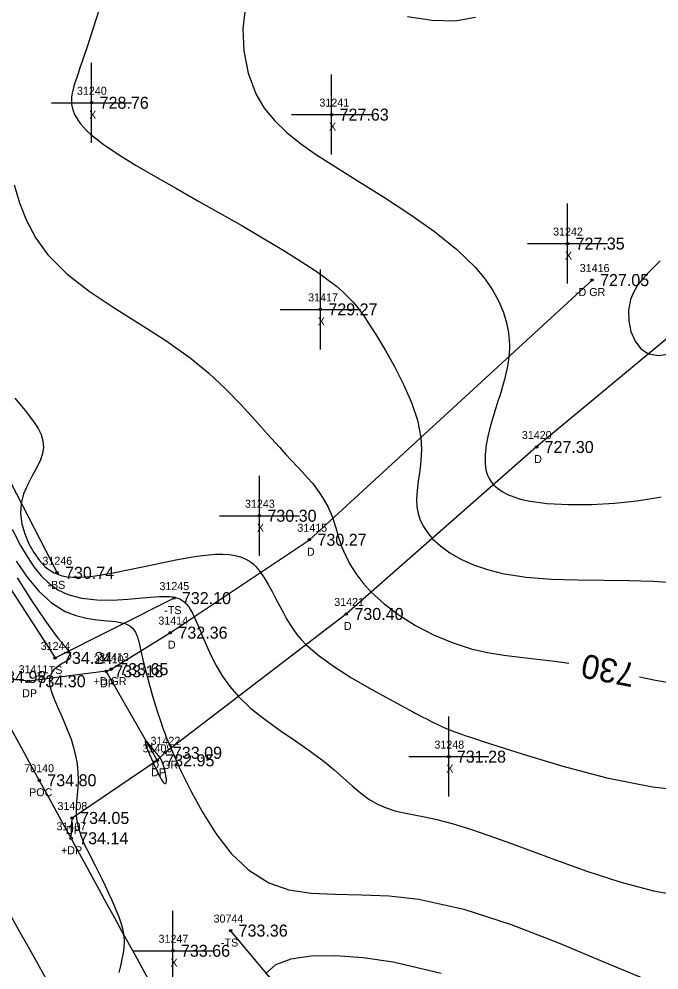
# Model space of a CAD drawing. Extents: x 1376587 to 1378239, y 1000335 to 1003031.
# Drawn here: x 1376949.9 to 1377029.8, y 1002346.6 to 1002465.4 of the extents above; entities that cross this region are included whole.
import ezdxf

# ---------------------------------------------------------------- set-up
doc = ezdxf.new("R2010")
doc.units = 0
for name, color, linetype in [('RD_DTM_BkLn1', 7, 'Continuous'), ('RD_DTM_BkLn2', 7, 'Continuous'), ('RD_DTM_BkLn_txCode', 7, 'Continuous'), ('RD_DTM_Major1', 7, 'Continuous'), ('RD_DTM_Major1_Lbl', 7, 'Continuous'), ('RD_DTM_Minor1', 7, 'Continuous'), ('RD_EX_Driveway', 7, 'Continuous'), ('RD_EX_Driveway_txCode', 7, 'Continuous'), ('RD_EX_Misc', 7, 'Continuous'), ('RD_EX_Misc_txCode', 7, 'Continuous'), ('RD_EX_Road', 7, 'Continuous'), ('RD_EX_Road_txCode', 7, 'Continuous'), ('RD_EX_TX_Driveway_ELEV', 7, 'Continuous'), ('RD_EX_TX_Misc_ELEV', 7, 'Continuous'), ('RD_EX_TX_Road_ELEV', 7, 'Continuous'), ('RD_SMD_Locator', 7, 'Continuous')]:
    doc.layers.add(name, color=color, linetype=linetype)

msp = doc.modelspace()

# ---------------------------------------------------------------- linework, layer by layer
at = {"layer": 'RD_DTM_BkLn1'}
msp.add_spline([(1377003.45, 1002259.31), (1376973.19, 1002311.2), (1376942.72, 1002364.73), (1376914.25, 1002420.14), (1376886.11, 1002475.59), (1376860.06, 1002531.09), (1376835.65, 1002585.09), (1376813.12, 1002641.26), (1376777.12, 1002732.3)], degree=3, dxfattribs=at)
at = {"layer": 'RD_DTM_BkLn2'}
for points in [[(1376974.72, 1002510.11), (1376923.87, 1002493.78), (1376903.68, 1002483.39), (1376900.93, 1002479.14), (1376903.73, 1002472.72), (1376921.86, 1002435.94), (1376954.44, 1002385.62), (1376969.27, 1002393.09)], [(1376980.56, 1002508.05), (1376930.97, 1002486.9), (1376911.26, 1002478.47), (1376931.54, 1002441.23), (1376954.68, 1002396.25)], [(1377334.81, 1002026.06), (1377284.23, 1002013.34), (1377249.26, 1001988.73), (1377213.66, 1001973.59), (1377188.96, 1002014.33), (1377158.44, 1002070.96), (1377139.05, 1002104.94), (1377113.89, 1002149.48), (1377071.66, 1002218.4), (1377041.9, 1002260.08), (1377023.69, 1002288.09), (1377010.93, 1002302.5), (1376992.73, 1002332.02), (1376976.35, 1002351.56)]]:
    msp.add_lwpolyline(points, dxfattribs=at)
at = {"layer": 'RD_DTM_Major1'}
for points in [[(1376949.33, 1002444.71), (1376949.98, 1002442.49), (1376950.86, 1002440.26), (1376952.02, 1002438.07), (1376953.53, 1002435.99), (1376955.9, 1002433.62), (1376958.71, 1002431.42), (1376961.81, 1002429.34), (1376965.05, 1002427.31), (1376968.26, 1002425.26), (1376971.3, 1002423.11), (1376973.62, 1002421.21), (1376975.73, 1002419.25), (1376977.64, 1002417.29), (1376979.38, 1002415.38), (1376980.98, 1002413.57), (1376982.44, 1002411.93), (1376983.22, 1002411.08), (1376983.97, 1002410.29), (1376984.68, 1002409.54), (1376985.35, 1002408.83), (1376985.97, 1002408.13), (1376986.56, 1002407.44), (1376987.12, 1002406.72), (1376987.63, 1002405.99), (1376988.08, 1002405.26), (1376988.49, 1002404.53), (1376988.83, 1002403.8), (1376989.12, 1002403.06), (1376989.25, 1002402.66), (1376989.37, 1002402.26), (1376989.49, 1002401.86), (1376989.6, 1002401.44), (1376989.72, 1002401.02), (1376989.85, 1002400.59), (1376990.21, 1002399.55), (1376990.68, 1002398.45), (1376991.26, 1002397.32), (1376991.99, 1002396.16), (1376992.86, 1002394.99), (1376993.9, 1002393.83), (1376995.52, 1002392.36), (1376997.39, 1002390.96), (1376999.46, 1002389.66), (1377001.69, 1002388.51), (1377004.02, 1002387.53), (1377006.39, 1002386.76), (1377008.41, 1002386.3), (1377010.45, 1002385.96), (1377012.52, 1002385.7), (1377014.64, 1002385.46), (1377016.83, 1002385.21), (1377018.59, 1002384.97)], [(1377027.42, 1002383.24), (1377029.42, 1002382.83), (1377032.83, 1002382.26), (1377036.07, 1002381.97), (1377039.03, 1002382.07), (1377040.86, 1002382.42), (1377042.52, 1002382.98), (1377044.05, 1002383.74), (1377045.44, 1002384.65), (1377046.71, 1002385.7), (1377047.87, 1002386.86), (1377048.88, 1002388.04), (1377049.83, 1002389.28), (1377050.72, 1002390.57), (1377051.56, 1002391.89), (1377052.38, 1002393.24), (1377053.18, 1002394.6)]]:
    msp.add_lwpolyline(points, dxfattribs=at)
at = {"layer": 'RD_DTM_Minor1'}
for points in [[(1376960.83, 1002469.35), (1376959.54, 1002465.31), (1376958.44, 1002461.96), (1376958.11, 1002460.99), (1376957.81, 1002460.11), (1376957.54, 1002459.32), (1376957.31, 1002458.62), (1376957.1, 1002458), (1376956.92, 1002457.44), (1376956.83, 1002457.15), (1376956.75, 1002456.88), (1376956.68, 1002456.62), (1376956.62, 1002456.38), (1376956.57, 1002456.15), (1376956.53, 1002455.93), (1376956.49, 1002455.69), (1376956.47, 1002455.47), (1376956.47, 1002455.25), (1376956.47, 1002455.03), (1376956.49, 1002454.81), (1376956.52, 1002454.59), (1376956.56, 1002454.42), (1376956.6, 1002454.25), (1376956.65, 1002454.07), (1376956.72, 1002453.89), (1376956.79, 1002453.71), (1376956.88, 1002453.52), (1376957.07, 1002453.15), (1376957.32, 1002452.76), (1376957.62, 1002452.35), (1376957.98, 1002451.92), (1376958.41, 1002451.47), (1376958.92, 1002451), (1376960.44, 1002449.8), (1376962.35, 1002448.51), (1376964.56, 1002447.15), (1376967, 1002445.72), (1376969.6, 1002444.24), (1376972.27, 1002442.74), (1376975.03, 1002441.18), (1376977.74, 1002439.62), (1376980.34, 1002438.1), (1376982.79, 1002436.62), (1376985.03, 1002435.22), (1376987.02, 1002433.92), (1376987.95, 1002433.28), (1376988.8, 1002432.65), (1376989.58, 1002432.04), (1376990.3, 1002431.42), (1376990.97, 1002430.78), (1376991.6, 1002430.12), (1376992.1, 1002429.52), (1376992.59, 1002428.88), (1376993.07, 1002428.21), (1376993.55, 1002427.49), (1376994.04, 1002426.72), (1376994.56, 1002425.9), (1376995.68, 1002424.02), (1376996.84, 1002421.96), (1376997.95, 1002419.77), (1376998.92, 1002417.54), (1376999.67, 1002415.31), (1377000.1, 1002413.16), (1377000.19, 1002411.69), (1377000.12, 1002410.3), (1376999.97, 1002408.98), (1376999.79, 1002407.72), (1376999.63, 1002406.54), (1376999.56, 1002405.42), (1376999.61, 1002404.51), (1376999.77, 1002403.65), (1377000.04, 1002402.83), (1377000.42, 1002402.04), (1377000.92, 1002401.28), (1377001.54, 1002400.54), (1377002.54, 1002399.62), (1377003.73, 1002398.76), (1377005.12, 1002397.96), (1377006.68, 1002397.25), (1377008.41, 1002396.65), (1377010.31, 1002396.17), (1377013.27, 1002395.71), (1377016.43, 1002395.46), (1377019.7, 1002395.36), (1377022.98, 1002395.33), (1377026.15, 1002395.3), (1377029.13, 1002395.21), (1377030.99, 1002395.09)], [(1376978.19, 1002466.71), (1376977.88, 1002464.21), (1376977.99, 1002461.46), (1376978.54, 1002458.68), (1376979.51, 1002456.07), (1376980.56, 1002454.29), (1376981.86, 1002452.7), (1376983.37, 1002451.24), (1376985.08, 1002449.88), (1376986.97, 1002448.56), (1376989.01, 1002447.25), (1376992.17, 1002445.26), (1376995.46, 1002443.2), (1376998.73, 1002441.06), (1377001.83, 1002438.87), (1377004.61, 1002436.64), (1377006.94, 1002434.4), (1377008.14, 1002432.95), (1377009.1, 1002431.53), (1377009.86, 1002430.13), (1377010.42, 1002428.78), (1377010.81, 1002427.5), (1377011.05, 1002426.29), (1377011.11, 1002425.75), (1377011.15, 1002425.23), (1377011.16, 1002424.73), (1377011.16, 1002424.23), (1377011.13, 1002423.74), (1377011.08, 1002423.26), (1377010.99, 1002422.56), (1377010.87, 1002421.85), (1377010.72, 1002421.14), (1377010.54, 1002420.41), (1377010.34, 1002419.68), (1377010.12, 1002418.92), (1377009.96, 1002418.38), (1377009.78, 1002417.83), (1377009.6, 1002417.26), (1377009.22, 1002416.04), (1377008.85, 1002414.78), (1377008.53, 1002413.5), (1377008.28, 1002412.25), (1377008.13, 1002411.05), (1377008.12, 1002409.94), (1377008.18, 1002409.42), (1377008.28, 1002408.93), (1377008.43, 1002408.47), (1377008.63, 1002408.03), (1377008.88, 1002407.63), (1377009.19, 1002407.25), (1377009.67, 1002406.81), (1377010.25, 1002406.41), (1377010.93, 1002406.05), (1377011.7, 1002405.74), (1377012.56, 1002405.47), (1377013.52, 1002405.25), (1377015.89, 1002404.92), (1377018.56, 1002404.77), (1377021.41, 1002404.79), (1377024.3, 1002404.96), (1377027.09, 1002405.26), (1377029.64, 1002405.67), (1377030.11, 1002405.76)], [(1377006.91, 1002465.61), (1377004.39, 1002465.18), (1377001.52, 1002465.24), (1376998.43, 1002465.69)], [(1377030, 1002435.23), (1377029.28, 1002434.51), (1377028.55, 1002433.78), (1377027.85, 1002433.03), (1377027.21, 1002432.22), (1377026.68, 1002431.35), (1377026.29, 1002430.39), (1377026.05, 1002429.08), (1377026.07, 1002427.71), (1377026.34, 1002426.38), (1377026.86, 1002425.18), (1377027.59, 1002424.23), (1377028.55, 1002423.61), (1377029.79, 1002423.4), (1377031.2, 1002423.61)], [(1376949.43, 1002418.06), (1376950.07, 1002417.26), (1376950.69, 1002416.53), (1376951.26, 1002415.82), (1376951.84, 1002415.04), (1376952.32, 1002414.27), (1376952.69, 1002413.51), (1376952.92, 1002412.74), (1376953, 1002411.96), (1376952.89, 1002411.15), (1376952.57, 1002410.24), (1376952.09, 1002409.27), (1376951.53, 1002408.27), (1376950.98, 1002407.21), (1376950.51, 1002406.1), (1376950.21, 1002404.93), (1376950.14, 1002403.67), (1376950.3, 1002402.38), (1376950.65, 1002401.11), (1376951.15, 1002399.89), (1376951.78, 1002398.77), (1376952.48, 1002397.8), (1376952.82, 1002397.41), (1376953.18, 1002397.06), (1376953.54, 1002396.76), (1376953.93, 1002396.49), (1376954.33, 1002396.26), (1376954.76, 1002396.07), (1376955.33, 1002395.89), (1376955.94, 1002395.77), (1376956.6, 1002395.71), (1376957.31, 1002395.69), (1376958.07, 1002395.73), (1376958.9, 1002395.81), (1376961.29, 1002396.18), (1376963.96, 1002396.71), (1376966.75, 1002397.31), (1376969.53, 1002397.89), (1376972.13, 1002398.35), (1376974.43, 1002398.59), (1376975.36, 1002398.6), (1376976.19, 1002398.55), (1376976.94, 1002398.43), (1376977.6, 1002398.25), (1376978.19, 1002398.01), (1376978.7, 1002397.72), (1376978.97, 1002397.53), (1376979.22, 1002397.32), (1376979.45, 1002397.09), (1376979.68, 1002396.85), (1376979.89, 1002396.59), (1376980.1, 1002396.3), (1376980.58, 1002395.58), (1376981.06, 1002394.78), (1376981.53, 1002393.92), (1376982.01, 1002393.01), (1376982.49, 1002392.08), (1376982.99, 1002391.15), (1376983.35, 1002390.49), (1376983.73, 1002389.85), (1376984.15, 1002389.2), (1376984.62, 1002388.56), (1376985.16, 1002387.91), (1376985.78, 1002387.27), (1376987.4, 1002385.87), (1376989.33, 1002384.49), (1376991.44, 1002383.14), (1376993.62, 1002381.87), (1376995.73, 1002380.7), (1376997.64, 1002379.67), (1376998.11, 1002379.42), (1376998.57, 1002379.18), (1376999, 1002378.95), (1376999.41, 1002378.73), (1376999.81, 1002378.52), (1377000.19, 1002378.32), (1377000.89, 1002377.95), (1377001.57, 1002377.61), (1377002.24, 1002377.29), (1377002.91, 1002376.98), (1377003.62, 1002376.68), (1377004.37, 1002376.39), (1377004.97, 1002376.17), (1377005.61, 1002375.94), (1377006.31, 1002375.71), (1377007.07, 1002375.46), (1377007.9, 1002375.19), (1377008.8, 1002374.9), (1377012.89, 1002373.58), (1377017.85, 1002372.09), (1377023.34, 1002370.66), (1377029.03, 1002369.52), (1377034.6, 1002368.9)], [(1376949.09, 1002401.69), (1376950.14, 1002399.67), (1376950.95, 1002398.28), (1376951.79, 1002397.01), (1376952.7, 1002395.89), (1376953.7, 1002394.92), (1376954.8, 1002394.13), (1376956.03, 1002393.53), (1376957.77, 1002393.07), (1376959.66, 1002392.86), (1376961.61, 1002392.84), (1376963.53, 1002392.95), (1376965.34, 1002393.11), (1376966.95, 1002393.25), (1376967.45, 1002393.28), (1376967.92, 1002393.3), (1376968.36, 1002393.3), (1376968.76, 1002393.28), (1376969.12, 1002393.25), (1376969.46, 1002393.18), (1376969.61, 1002393.14), (1376969.75, 1002393.1), (1376969.88, 1002393.05), (1376970.01, 1002392.99), (1376970.14, 1002392.92), (1376970.26, 1002392.85), (1376970.57, 1002392.61), (1376970.86, 1002392.32), (1376971.12, 1002391.99), (1376971.35, 1002391.61), (1376971.58, 1002391.2), (1376971.8, 1002390.75), (1376971.96, 1002390.39), (1376972.13, 1002390.01), (1376972.3, 1002389.62), (1376972.66, 1002388.77), (1376972.85, 1002388.31), (1376973.33, 1002387.18), (1376973.89, 1002385.97), (1376974.55, 1002384.69), (1376975.32, 1002383.38), (1376976.25, 1002382.07), (1376977.33, 1002380.8), (1376978.9, 1002379.32), (1376980.65, 1002377.91), (1376982.53, 1002376.57), (1376984.44, 1002375.26), (1376986.3, 1002373.97), (1376988.04, 1002372.68), (1376989.29, 1002371.64), (1376990.45, 1002370.62), (1376991.53, 1002369.65), (1376992.58, 1002368.76), (1376993.63, 1002367.98), (1376994.71, 1002367.34), (1376995.76, 1002366.88), (1376996.86, 1002366.54), (1376998.03, 1002366.26), (1376999.26, 1002366.02), (1377000.56, 1002365.77), (1377001.93, 1002365.47), (1377004.03, 1002364.92), (1377006.29, 1002364.22), (1377008.7, 1002363.39), (1377011.28, 1002362.46), (1377016.91, 1002360.38), (1377020.84, 1002358.97), (1377024.96, 1002357.64), (1377029.17, 1002356.52), (1377033.4, 1002355.76)], [(1376949.6, 1002397.72), (1376950.96, 1002395.72), (1376952.42, 1002393.96), (1376954, 1002392.5), (1376955.69, 1002391.42), (1376957.02, 1002390.91), (1376958.38, 1002390.58), (1376959.7, 1002390.39), (1376960.93, 1002390.27), (1376962.04, 1002390.15), (1376962.96, 1002389.98), (1376962.99, 1002389.97), (1376963.03, 1002389.96), (1376963.05, 1002389.95), (1376963.45, 1002389.81), (1376963.78, 1002389.62), (1376964.05, 1002389.4), (1376964.28, 1002389.14), (1376964.47, 1002388.85), (1376964.62, 1002388.51), (1376964.72, 1002388.24), (1376964.81, 1002387.94), (1376964.89, 1002387.62), (1376964.98, 1002387.28), (1376965.06, 1002386.9), (1376965.15, 1002386.5), (1376965.45, 1002385.23), (1376965.81, 1002383.79), (1376966.23, 1002382.22), (1376966.7, 1002380.59), (1376967.19, 1002378.95), (1376967.71, 1002377.38), (1376967.9, 1002376.85), (1376968.09, 1002376.34), (1376968.28, 1002375.83), (1376968.48, 1002375.33), (1376968.68, 1002374.83), (1376968.89, 1002374.33), (1376969.08, 1002373.87), (1376969.29, 1002373.41), (1376969.5, 1002372.94), (1376969.72, 1002372.46), (1376969.95, 1002371.96), (1376970.2, 1002371.45), (1376971.39, 1002369), (1376972.83, 1002366.36), (1376974.51, 1002363.7), (1376976.44, 1002361.21), (1376978.64, 1002359.09), (1376981.11, 1002357.51), (1376983.64, 1002356.65), (1376986.42, 1002356.23), (1376989.43, 1002356.09), (1376992.68, 1002356.04), (1376996.15, 1002355.9), (1376999.84, 1002355.49), (1377005.48, 1002354.23), (1377011.37, 1002352.31), (1377017.29, 1002350.02), (1377023.05, 1002347.61), (1377028.44, 1002345.35)], [(1376949.7, 1002395.62), (1376951.49, 1002392.8), (1376953.14, 1002390.35), (1376954.55, 1002388.42), (1376954.88, 1002388.01), (1376955.18, 1002387.64), (1376955.46, 1002387.31), (1376955.7, 1002387.03), (1376955.9, 1002386.77), (1376956.07, 1002386.54), (1376956.08, 1002386.53), (1376956.09, 1002386.52), (1376956.1, 1002386.5), (1376956.11, 1002386.49), (1376956.12, 1002386.48), (1376956.13, 1002386.47), (1376956.25, 1002386.26), (1376956.32, 1002386.07), (1376956.35, 1002385.91), (1376956.35, 1002385.75), (1376956.29, 1002385.61), (1376956.2, 1002385.48), (1376956.09, 1002385.38), (1376955.95, 1002385.27), (1376955.79, 1002385.17), (1376955.61, 1002385.06), (1376955.41, 1002384.95), (1376955.2, 1002384.83), (1376954.89, 1002384.63), (1376954.57, 1002384.4), (1376954.28, 1002384.13), (1376954.03, 1002383.82), (1376953.85, 1002383.46), (1376953.74, 1002383.04), (1376953.76, 1002382.33), (1376953.95, 1002381.51), (1376954.28, 1002380.59), (1376954.69, 1002379.61), (1376955.16, 1002378.58), (1376955.63, 1002377.52), (1376956.05, 1002376.49), (1376956.43, 1002375.46), (1376956.75, 1002374.42), (1376957.01, 1002373.39), (1376957.2, 1002372.37), (1376957.3, 1002371.35), (1376957.32, 1002370.39), (1376957.27, 1002369.44), (1376957.2, 1002368.52), (1376957.12, 1002367.63), (1376957.07, 1002366.78), (1376957.08, 1002365.97), (1376957.11, 1002365.53), (1376957.18, 1002365.1), (1376957.27, 1002364.68), (1376957.38, 1002364.26), (1376957.51, 1002363.85), (1376957.66, 1002363.44), (1376957.96, 1002362.7), (1376958.3, 1002361.94), (1376958.68, 1002361.17), (1376959.07, 1002360.39), (1376959.48, 1002359.59), (1376959.9, 1002358.78), (1376960.32, 1002357.93), (1376960.74, 1002357.08), (1376961.13, 1002356.22), (1376961.51, 1002355.38), (1376961.87, 1002354.55), (1376962.2, 1002353.76), (1376962.39, 1002353.26), (1376962.57, 1002352.77), (1376962.73, 1002352.29), (1376962.86, 1002351.81), (1376962.96, 1002351.34), (1376963.03, 1002350.87), (1376963.04, 1002350.64), (1376963.05, 1002350.41), (1376963.06, 1002350.18), (1376963.05, 1002349.94), (1376963.04, 1002349.7), (1376963.02, 1002349.46), (1376962.92, 1002348.73), (1376962.78, 1002347.97), (1376962.6, 1002347.17), (1376962.4, 1002346.33)], [(1376967.55, 1002373.18), (1376965.79, 1002375.3), (1376965.7, 1002375.22), (1376965.71, 1002375.02), (1376965.78, 1002374.73), (1376965.91, 1002374.35), (1376966.09, 1002373.92), (1376966.29, 1002373.45), (1376966.36, 1002373.29), (1376966.43, 1002373.13), (1376966.57, 1002372.82), (1376966.64, 1002372.66), (1376966.71, 1002372.5), (1376966.75, 1002372.41), (1376966.79, 1002372.32), (1376966.83, 1002372.23), (1376966.87, 1002372.14), (1376966.91, 1002372.05), (1376966.95, 1002371.97), (1376967.11, 1002371.63), (1376967.26, 1002371.3), (1376967.41, 1002371), (1376967.55, 1002370.72), (1376967.68, 1002370.48), (1376967.81, 1002370.27), (1376967.94, 1002370.1), (1376968.05, 1002369.99), (1376968.15, 1002369.93), (1376968.23, 1002369.93), (1376968.3, 1002370.01), (1376968.35, 1002370.17), (1376968.34, 1002370.46), (1376968.28, 1002370.9), (1376968.17, 1002371.44), (1376968.01, 1002372.04), (1376967.81, 1002372.63), (1376967.55, 1002373.18)], [(1377002.65, 1002346.2), (1376996.65, 1002347.61), (1376992.9, 1002348.17), (1376989.45, 1002348.42), (1376986.4, 1002348.36), (1376983.87, 1002347.97), (1376981.97, 1002347.27), (1376980.81, 1002346.24)]]:
    msp.add_lwpolyline(points, dxfattribs=at)
at = {"layer": 'RD_EX_Driveway'}
for points in [[(1376960.83, 1002383.95), (1376961.45, 1002384.22), (1376968.84, 1002388.78), (1376986.2, 1002400.38), (1377021.48, 1002432.82)], [(1377039.21, 1002432.48), (1377014.55, 1002411.97), (1376990.81, 1002391.11), (1376968.15, 1002373.77), (1376967.2, 1002372.83)], [(1376956.45, 1002363.09), (1376956.57, 1002365.63), (1376967.2, 1002372.83), (1376960.83, 1002383.95), (1376951.12, 1002382.71), (1376946.21, 1002383.24)]]:
    msp.add_lwpolyline(points, dxfattribs=at)
at = {"layer": 'RD_EX_Misc'}
for p, q in [((1376959, 1002449.97), (1376959, 1002459.97)), ((1376988.96, 1002448.49), (1376988.96, 1002458.49)), ((1376954, 1002454.97), (1376964, 1002454.97)), ((1376983.96, 1002453.49), (1376993.96, 1002453.49)), ((1377018.42, 1002432.38), (1377018.42, 1002442.38)), ((1377013.42, 1002437.38), (1377023.42, 1002437.38)), ((1376987.56, 1002424.16), (1376987.56, 1002434.16)), ((1376982.56, 1002429.16), (1376992.56, 1002429.16)), ((1376979.95, 1002398.38), (1376979.95, 1002408.38)), ((1376974.95, 1002403.38), (1376984.95, 1002403.38)), ((1377003.6, 1002368.29), (1377003.6, 1002378.29)), ((1376998.6, 1002373.29), (1377008.6, 1002373.29)), ((1376969.15, 1002344.04), (1376969.15, 1002354.04)), ((1376964.15, 1002349.04), (1376974.15, 1002349.04))]:
    msp.add_line(p, q, dxfattribs=at)
at = {"layer": 'RD_EX_Road'}
for points in [[(1377013.31, 1002264.91), (1376982.81, 1002315.68), (1376952.47, 1002370.34), (1376923.17, 1002424.32), (1376895.64, 1002480.03), (1376870.11, 1002535.05), (1376846.33, 1002588.86), (1376822.29, 1002645.03), (1376786.56, 1002736.46)], [(1376994.75, 1002253.91), (1376964.91, 1002306.46), (1376934.4, 1002359.99), (1376904.77, 1002415.49), (1376877.27, 1002471.51), (1376851.04, 1002526.89), (1376827.48, 1002581.62), (1376804.19, 1002637.82), (1376768.46, 1002728.84)]]:
    msp.add_spline(points, degree=3, dxfattribs=at)
at = {"layer": 'RD_SMD_Locator'}
for centre in [(1376959, 1002454.97), (1376988.96, 1002453.49), (1377018.42, 1002437.38), (1377021.48, 1002432.82), (1376987.56, 1002429.16), (1377014.55, 1002411.97), (1376979.95, 1002403.38), (1376986.2, 1002400.38), (1376954.68, 1002396.25), (1376969.27, 1002393.09), (1376990.81, 1002391.11), (1376968.84, 1002388.78), (1376954.44, 1002385.62), (1376961.45, 1002384.22), (1376960.83, 1002383.95), (1376951.12, 1002382.71), (1376968.15, 1002373.77), (1376967.2, 1002372.83), (1377003.6, 1002373.29), (1376952.47, 1002370.34), (1376956.57, 1002365.63), (1376956.45, 1002363.09), (1376976.35, 1002351.56), (1376969.15, 1002349.04)]:
    msp.add_circle(centre, 0.15, dxfattribs=at)

# ---------------------------------------------------------------- texts
at = {"layer": 'RD_DTM_BkLn_txCode'}
for s, p in [('31246', (1376952.86, 1002397.25)), ('-BS', (1376953.49, 1002394.25)), ('31245', (1376967.47, 1002394.09)), ('-TS', (1376968.07, 1002391.09)), ('31244', (1376952.64, 1002386.62)), ('TS', (1376953.64, 1002383.62)), ('30744', (1376974.23, 1002352.56)), ('-TS', (1376975.15, 1002349.56))]:
    msp.add_text(s, height=1, dxfattribs=at).set_placement(p)
at = {"layer": 'RD_DTM_Major1_Lbl'}
msp.add_text('730', height=3, rotation=168.9466, dxfattribs=at).set_placement((1377027.08, 1002384.89))
at = {"layer": 'RD_EX_Driveway_txCode'}
for s, p in [('31416', (1377019.94, 1002433.82)), ('-D GR', (1377019.35, 1002430.82)), ('31420', (1377012.72, 1002412.97)), ('D', (1377014.25, 1002409.97)), ('31415', (1376984.69, 1002401.38)), ('D', (1376985.89, 1002398.38)), ('31421', (1376989.29, 1002392.11)), ('31414', (1376967.33, 1002389.78)), ('D', (1376990.5, 1002389.11)), ('D', (1376968.53, 1002386.78)), ('31410', (1376959.28, 1002384.95)), ('31413', (1376959.94, 1002385.22)), ('31411', (1376949.89, 1002383.71)), ('+D GR', (1376959.24, 1002382.22)), ('DP', (1376960.05, 1002381.95)), ('DP', (1376950.34, 1002380.71)), ('31409', (1376965.37, 1002373.83)), ('31422', (1376966.36, 1002374.77)), ('-D GR', (1376966.02, 1002371.77)), ('DP', (1376966.42, 1002370.83)), ('31408', (1376954.74, 1002366.63)), ('31407', (1376954.62, 1002364.09)), ('DP', (1376955.79, 1002363.63)), ('+DP', (1376955.18, 1002361.09))]:
    msp.add_text(s, height=1, dxfattribs=at).set_placement(p)
at = {"layer": 'RD_EX_Misc_txCode'}
for s, p in [('31240', (1376957.17, 1002455.97)), ('31241', (1376987.44, 1002454.49)), ('X', (1376958.69, 1002452.97)), ('X', (1376988.64, 1002451.49)), ('31242', (1377016.62, 1002438.38)), ('X', (1377018.1, 1002435.38)), ('31417', (1376986.04, 1002430.16)), ('X', (1376987.24, 1002427.16)), ('31243', (1376978.15, 1002404.38)), ('X', (1376979.63, 1002401.38)), ('31248', (1377001.8, 1002374.29)), ('X', (1377003.28, 1002371.29)), ('31247', (1376967.36, 1002350.04)), ('X', (1376968.84, 1002347.04))]:
    msp.add_text(s, height=1, dxfattribs=at).set_placement(p)
at = {"layer": 'RD_EX_Road_txCode'}
for s, p in [('70140', (1376950.59, 1002371.34)), ('POC', (1376951.2, 1002368.34))]:
    msp.add_text(s, height=1, dxfattribs=at).set_placement(p)
at = {"layer": 'RD_EX_TX_Driveway_ELEV'}
for s, p in [('727.05', (1377022.48, 1002432.07)), ('727.30', (1377015.55, 1002411.22)), ('730.27', (1376987.2, 1002399.63)), ('730.40', (1376991.81, 1002390.36)), ('732.36', (1376969.84, 1002388.03)), ('733.18', (1376961.83, 1002383.2)), ('733.65', (1376962.45, 1002383.47)), ('734.98', (1376947.21, 1002382.49)), ('734.30', (1376952.12, 1002381.96)), ('733.09', (1376969.15, 1002373.02)), ('732.95', (1376968.2, 1002372.08)), ('734.05', (1376957.57, 1002364.88)), ('734.14', (1376957.45, 1002362.34))]:
    msp.add_text(s, height=1.5, dxfattribs=at).set_placement(p)
at = {"layer": 'RD_EX_TX_Misc_ELEV'}
for s, p in [('728.76', (1376960, 1002454.22)), ('727.63', (1376989.96, 1002452.74)), ('727.35', (1377019.42, 1002436.63)), ('729.27', (1376988.56, 1002428.41)), ('730.30', (1376980.95, 1002402.63)), ('730.74', (1376955.68, 1002395.5)), ('732.10', (1376970.27, 1002392.34)), ('734.24', (1376955.44, 1002384.87)), ('731.28', (1377004.6, 1002372.54)), ('733.36', (1376977.35, 1002350.81)), ('733.66', (1376970.15, 1002348.29))]:
    msp.add_text(s, height=1.5, dxfattribs=at).set_placement(p)
at = {"layer": 'RD_EX_TX_Road_ELEV'}
msp.add_text('734.80', height=1.5, dxfattribs=at).set_placement((1376953.47, 1002369.59))

doc.saveas('drawing.dxf')
